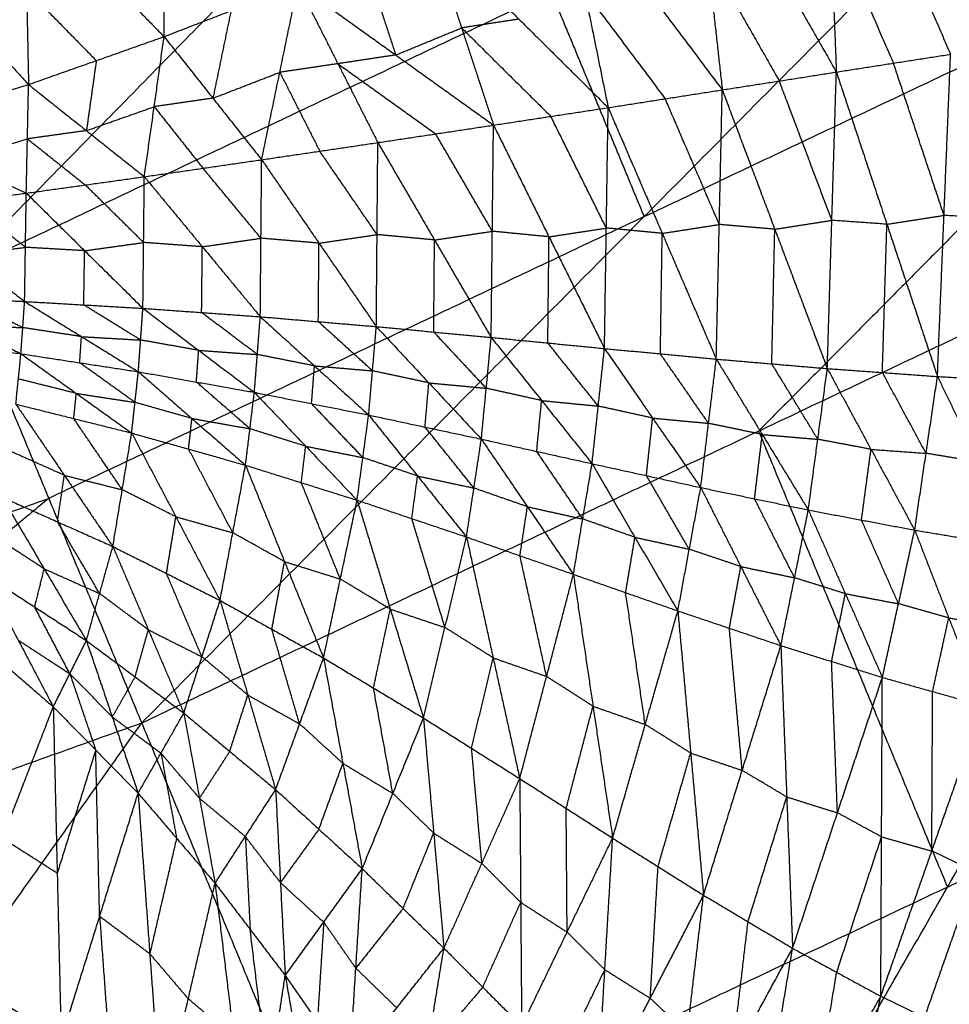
# Model space of a CAD drawing. Header units: millimetres. Extents: x -106 to 110, y -96 to 120.
# Tile 492 of 656: x 36.71 to 42.95, y -76.15 to -69.55. Entities that reach past the tile are written whole.
import ezdxf

# ---------------------------------------------------------------- set-up
doc = ezdxf.new("R2010")
doc.units = ezdxf.units.MM
doc.header["$MEASUREMENT"] = 0
doc.layers.add('Default', color=7, linetype='Continuous', true_color=0x000000)

msp = doc.modelspace()

# ---------------------------------------------------------------- linework, layer by layer
at = {"layer": 'Default'}
for points in [[(36.285, -71.2525, 7.9444), (39.5244, -67.9497, 7.4488), (42.7639, -64.6468, 6.9532)], [(36.285, -71.2525, 7.9444), (40.2799, -69.363, 7.9444), (44.2748, -67.4736, 7.9444)], [(37.5326, -74.2645, 9.1165), (40.9037, -70.869, 8.5305), (44.2748, -67.4736, 7.9444)], [(42.1122, -67.8438, 4.9188), (42.153, -68.8715, 4.5506), (42.1939, -69.8991, 4.1824)], [(42.1122, -67.8438, 4.9188), (42.5362, -68.8118, 4.5344), (42.9602, -69.7797, 4.15)], [(39.5244, -67.9497, 7.4488), (37.5981, -68.8608, 7.4488), (35.6717, -69.7719, 7.4488)], [(41.2267, -68.2048, 4.8943), (41.3275, -69.1118, 4.5585), (41.4283, -70.0188, 4.2226)], [(41.2267, -68.2048, 4.8943), (41.7103, -69.052, 4.5384), (42.1939, -69.8991, 4.1824)], [(37.6829, -69.6618, 4.8355), (37.686, -69.0777, 3.9768), (37.6891, -68.4935, 3.1181)], [(40.3451, -68.5776, 4.8777), (40.5039, -69.3577, 4.5722), (40.6626, -70.1378, 4.2667)], [(40.3451, -68.5776, 4.8777), (40.8867, -69.2982, 4.5501), (41.4283, -70.0188, 4.2226)], [(36.7473, -68.7071, 2.9559), (36.7604, -69.3451, 3.8844), (36.7734, -69.983, 4.8128)], [(36.7473, -68.7071, 2.9559), (37.2151, -69.1845, 3.8957), (37.6829, -69.6618, 4.8355)], [(42.153, -68.8715, 4.5506), (42.365, -69.3555, 4.3584), (42.577, -69.8394, 4.1662)], [(35.7927, -68.9067, 2.8018), (36.283, -69.4448, 3.8073), (36.7734, -69.983, 4.8128)], [(40.9037, -70.869, 8.5305), (42.9735, -69.8901, 8.5305), (45.0432, -68.9112, 8.5305)], [(45.0432, -68.9112, 8.5305), (43.3577, -70.6089, 8.8235), (41.6721, -72.3067, 9.1165)], [(39.4651, -68.9509, 4.8649), (39.6792, -69.603, 4.5883), (39.8933, -70.2552, 4.3118)], [(39.4651, -68.9509, 4.8649), (40.0638, -69.5444, 4.5658), (40.6626, -70.1378, 4.2667)], [(39.0231, -69.1327, 4.8584), (39.1302, -69.4588, 4.7202), (39.2372, -69.7848, 4.5819)], [(41.3275, -69.1118, 4.5585), (41.5693, -69.5354, 4.3805), (41.8111, -69.959, 4.2025)], [(37.6829, -69.6618, 4.8355), (38.132, -69.4881, 4.8438), (38.5812, -69.3145, 4.852)], [(38.3376, -70.4873, 4.3936), (38.4594, -69.9009, 4.6228), (38.5812, -69.3145, 4.852)], [(38.5812, -69.3145, 4.852), (38.8492, -69.8433, 4.6035), (39.1172, -70.3722, 4.355)], [(38.5812, -69.3145, 4.852), (39.2372, -69.7848, 4.5819), (39.8933, -70.2552, 4.3118)], [(36.7604, -69.3451, 3.8844), (36.9943, -69.5837, 4.3543), (37.2282, -69.8224, 4.8242)], [(40.2799, -69.363, 7.9444), (40.5918, -70.116, 8.2375), (40.9037, -70.869, 8.5305)], [(40.5039, -69.3577, 4.5722), (40.7747, -69.718, 4.4084), (41.0455, -70.0783, 4.2447)], [(38.132, -69.4881, 4.8438), (38.0711, -69.7814, 4.7292), (38.0103, -70.0746, 4.6146)], [(40.0638, -69.5444, 4.5658), (39.8715, -69.5737, 4.5771), (39.6792, -69.603, 4.5883)], [(36.7734, -69.983, 4.8128), (37.2282, -69.8224, 4.8242), (37.6829, -69.6618, 4.8355)], [(37.5504, -70.6011, 4.4259), (37.6167, -70.1315, 4.6307), (37.6829, -69.6618, 4.8355)], [(37.6829, -69.6618, 4.8355), (38.0103, -70.0746, 4.6146), (38.3376, -70.4873, 4.3936)], [(39.2372, -69.7848, 4.5819), (39.4582, -69.6939, 4.5851), (39.6792, -69.603, 4.5883)], [(39.6792, -69.603, 4.5883), (39.9785, -69.8998, 4.4388), (40.2779, -70.1965, 4.2893)], [(39.2372, -69.7848, 4.5819), (39.0432, -69.8141, 4.5927), (38.8492, -69.8433, 4.6035)], [(42.1939, -69.8991, 4.1824), (42.577, -69.8394, 4.1662), (42.9602, -69.7797, 4.15)], [(42.8722, -71.941, 4.0166), (42.9162, -70.8604, 4.0833), (42.9602, -69.7797, 4.15)], [(37.2282, -69.8224, 4.8242), (37.195, -70.0572, 4.7218), (37.1619, -70.2921, 4.6194)], [(38.8492, -69.8433, 4.6035), (38.6543, -69.8721, 4.6131), (38.4594, -69.9009, 4.6228)], [(38.8492, -69.8433, 4.6035), (39.1772, -70.0785, 4.4684), (39.5052, -70.3137, 4.3334)], [(42.9162, -70.8604, 4.0833), (42.7466, -70.3499, 4.1247), (42.577, -69.8394, 4.1662)], [(38.0103, -70.0746, 4.6146), (38.2348, -69.9877, 4.6187), (38.4594, -69.9009, 4.6228)], [(38.4594, -69.9009, 4.6228), (38.5934, -70.1653, 4.4985), (38.7274, -70.4298, 4.3743)], [(41.4283, -70.0188, 4.2226), (41.8111, -69.959, 4.2025), (42.1939, -69.8991, 4.1824)], [(42.133, -71.8878, 4.0557), (42.1635, -70.8935, 4.1191), (42.1939, -69.8991, 4.1824)], [(42.1939, -69.8991, 4.1824), (42.533, -70.9201, 4.0995), (42.8722, -71.941, 4.0166)], [(35.8451, -70.2727, 4.7813), (36.3092, -70.1278, 4.7971), (36.7734, -69.983, 4.8128)], [(36.7583, -70.7114, 4.4516), (36.7659, -70.3472, 4.6322), (36.7734, -69.983, 4.8128)], [(36.7734, -69.983, 4.8128), (37.1619, -70.2921, 4.6194), (37.5504, -70.6011, 4.4259)], [(42.1635, -70.8935, 4.1191), (41.9873, -70.4262, 4.1608), (41.8111, -69.959, 4.2025)], [(40.6626, -70.1378, 4.2667), (41.0455, -70.0783, 4.2447), (41.4283, -70.0188, 4.2226)], [(41.3881, -71.8242, 4.1015), (41.4082, -70.9215, 4.162), (41.4283, -70.0188, 4.2226)], [(41.4283, -70.0188, 4.2226), (41.7807, -70.9533, 4.1392), (42.133, -71.8878, 4.0557)], [(38.0103, -70.0746, 4.6146), (37.8135, -70.103, 4.6227), (37.6167, -70.1315, 4.6307)], [(41.4082, -70.9215, 4.162), (41.2268, -70.4999, 4.2034), (41.0455, -70.0783, 4.2447)], [(37.1619, -70.2921, 4.6194), (37.3893, -70.2118, 4.6251), (37.6167, -70.1315, 4.6307)], [(37.6167, -70.1315, 4.6307), (37.7803, -70.3379, 4.5203), (37.944, -70.5442, 4.4098)], [(39.8933, -70.2552, 4.3118), (40.2779, -70.1965, 4.2893), (40.6626, -70.1378, 4.2667)], [(40.638, -71.7534, 4.1495), (40.6503, -70.9456, 4.2081), (40.6626, -70.1378, 4.2667)], [(40.6626, -70.1378, 4.2667), (41.0253, -70.981, 4.1841), (41.3881, -71.8242, 4.1015)], [(39.1172, -70.3722, 4.355), (39.5052, -70.3137, 4.3334), (39.8933, -70.2552, 4.3118)], [(39.8776, -71.6789, 4.1973), (39.8854, -70.967, 4.2546), (39.8933, -70.2552, 4.3118)], [(39.8933, -70.2552, 4.3118), (40.2656, -71.0043, 4.2307), (40.638, -71.7534, 4.1495)], [(40.6503, -70.9456, 4.2081), (40.4641, -70.5711, 4.2487), (40.2779, -70.1965, 4.2893)], [(35.8451, -70.2727, 4.7813), (36.3017, -70.492, 4.6165), (36.7583, -70.7114, 4.4516)], [(37.1619, -70.2921, 4.6194), (36.9639, -70.3196, 4.6258), (36.7659, -70.3472, 4.6322)], [(39.8854, -70.967, 4.2546), (39.6953, -70.6404, 4.294), (39.5052, -70.3137, 4.3334)], [(36.3017, -70.492, 4.6165), (36.5338, -70.4196, 4.6244), (36.7659, -70.3472, 4.6322)], [(36.7659, -70.3472, 4.6322), (36.9601, -70.5017, 4.5355), (37.1544, -70.6563, 4.4388)], [(37.5326, -74.2645, 9.1165), (41.6721, -72.3067, 9.1165), (45.8117, -70.3488, 9.1165)], [(38.3376, -70.4873, 4.3936), (38.7274, -70.4298, 4.3743), (39.1172, -70.3722, 4.355)], [(39.1069, -71.6064, 4.2421), (39.1121, -70.9893, 4.2985), (39.1172, -70.3722, 4.355)], [(39.1172, -70.3722, 4.355), (39.4974, -71.0255, 4.2761), (39.8776, -71.6789, 4.1973)], [(40.0666, -80.3821, 12.0172), (42.9391, -75.3654, 10.5669), (45.8117, -70.3488, 9.1165)], [(39.1121, -70.9893, 4.2985), (38.9197, -70.7095, 4.3364), (38.7274, -70.4298, 4.3743)], [(37.5504, -70.6011, 4.4259), (37.944, -70.5442, 4.4098), (38.3376, -70.4873, 4.3936)], [(38.3285, -71.5402, 4.2817), (38.333, -71.0138, 4.3376), (38.3376, -70.4873, 4.3936)], [(38.3376, -70.4873, 4.3936), (38.7222, -71.0469, 4.3179), (39.1069, -71.6064, 4.2421)], [(38.333, -71.0138, 4.3376), (38.1385, -70.779, 4.3737), (37.944, -70.5442, 4.4098)], [(36.7583, -70.7114, 4.4516), (37.1544, -70.6563, 4.4388), (37.5504, -70.6011, 4.4259)], [(37.5409, -71.4837, 4.3148), (37.5457, -71.0424, 4.3704), (37.5504, -70.6011, 4.4259)], [(37.5504, -70.6011, 4.4259), (37.9395, -71.0707, 4.3538), (38.3285, -71.5402, 4.2817)], [(35.9608, -70.8161, 4.4702), (36.3596, -70.7638, 4.4609), (36.7583, -70.7114, 4.4516)], [(36.747, -71.4379, 4.3422), (36.7526, -71.0747, 4.3969), (36.7583, -70.7114, 4.4516)], [(36.7583, -70.7114, 4.4516), (37.1496, -71.0976, 4.3832), (37.5409, -71.4837, 4.3148)], [(37.5457, -71.0424, 4.3704), (37.35, -70.8493, 4.4046), (37.1544, -70.6563, 4.4388)], [(36.7526, -71.0747, 4.3969), (36.5561, -70.9192, 4.4289), (36.3596, -70.7638, 4.4609)], [(35.9608, -70.8161, 4.4702), (36.3539, -71.127, 4.4062), (36.747, -71.4379, 4.3422)], [(40.9037, -70.869, 8.5305), (38.9063, -71.8138, 8.5305), (36.9088, -72.7585, 8.5305)], [(41.7807, -70.9533, 4.1392), (41.9721, -70.9234, 4.1291), (42.1635, -70.8935, 4.1191)], [(42.533, -70.9201, 4.0995), (42.3482, -70.9068, 4.1093), (42.1635, -70.8935, 4.1191)], [(42.5026, -71.9144, 4.0361), (42.5178, -71.4172, 4.0678), (42.533, -70.9201, 4.0995)], [(42.533, -70.9201, 4.0995), (42.7246, -70.8902, 4.0914), (42.9162, -70.8604, 4.0833)], [(43.2834, -70.8814, 4.069), (43.0998, -70.8709, 4.0761), (42.9162, -70.8604, 4.0833)], [(39.4974, -71.0255, 4.2761), (39.6914, -70.9963, 4.2654), (39.8854, -70.967, 4.2546)], [(40.2656, -71.0043, 4.2307), (40.0755, -70.9857, 4.2426), (39.8854, -70.967, 4.2546)], [(40.2656, -71.0043, 4.2307), (40.4579, -70.9749, 4.2194), (40.6503, -70.9456, 4.2081)], [(41.0253, -70.981, 4.1841), (40.8378, -70.9633, 4.1961), (40.6503, -70.9456, 4.2081)], [(41.013, -71.7888, 4.1255), (41.0192, -71.3849, 4.1548), (41.0253, -70.981, 4.1841)], [(41.0253, -70.981, 4.1841), (41.2168, -70.9513, 4.1731), (41.4082, -70.9215, 4.162)], [(41.7807, -70.9533, 4.1392), (41.5944, -70.9374, 4.1506), (41.4082, -70.9215, 4.162)], [(41.7606, -71.856, 4.0786), (41.7706, -71.4047, 4.1089), (41.7807, -70.9533, 4.1392)], [(37.1496, -71.0976, 4.3832), (37.3476, -71.07, 4.3768), (37.5457, -71.0424, 4.3704)], [(37.9395, -71.0707, 4.3538), (37.7426, -71.0565, 4.3621), (37.5457, -71.0424, 4.3704)], [(37.9395, -71.0707, 4.3538), (38.1362, -71.0422, 4.3457), (38.333, -71.0138, 4.3376)], [(38.7222, -71.0469, 4.3179), (38.5276, -71.0303, 4.3277), (38.333, -71.0138, 4.3376)], [(38.7177, -71.5733, 4.2619), (38.72, -71.3101, 4.2899), (38.7222, -71.0469, 4.3179)], [(38.7222, -71.0469, 4.3179), (38.9172, -71.0181, 4.3082), (39.1121, -70.9893, 4.2985)], [(39.4974, -71.0255, 4.2761), (39.3047, -71.0074, 4.2873), (39.1121, -70.9893, 4.2985)], [(39.4923, -71.6426, 4.2197), (39.4949, -71.3341, 4.2479), (39.4974, -71.0255, 4.2761)], [(40.2578, -71.7161, 4.1734), (40.2617, -71.3602, 4.202), (40.2656, -71.0043, 4.2307)], [(36.3539, -71.127, 4.4062), (36.5533, -71.1008, 4.4015), (36.7526, -71.0747, 4.3969)], [(37.1496, -71.0976, 4.3832), (36.9511, -71.0861, 4.3901), (36.7526, -71.0747, 4.3969)], [(37.1439, -71.4608, 4.3285), (37.1468, -71.2792, 4.3558), (37.1496, -71.0976, 4.3832)], [(37.9347, -71.5119, 4.2982), (37.9371, -71.2913, 4.326), (37.9395, -71.0707, 4.3538)], [(36.285, -71.2525, 7.9444), (36.9088, -72.7585, 8.5305), (37.5326, -74.2645, 9.1165)], [(35.9483, -71.4031, 4.3644), (36.3355, -71.5958, 4.3736), (36.7226, -71.7884, 4.3829)], [(35.9483, -71.4031, 4.3644), (36.3476, -71.4205, 4.3533), (36.747, -71.4379, 4.3422)], [(36.7348, -71.6132, 4.3625), (36.5412, -71.5168, 4.3579), (36.3476, -71.4205, 4.3533)], [(36.7226, -71.7884, 4.3829), (36.7348, -71.6132, 4.3625), (36.747, -71.4379, 4.3422)], [(36.747, -71.4379, 4.3422), (37.1286, -71.6736, 4.3556), (37.5102, -71.9092, 4.369)], [(36.747, -71.4379, 4.3422), (37.1439, -71.4608, 4.3285), (37.5409, -71.4837, 4.3148)], [(37.5256, -71.6965, 4.3419), (37.3348, -71.5786, 4.3352), (37.1439, -71.4608, 4.3285)], [(37.5102, -71.9092, 4.369), (37.5256, -71.6965, 4.3419), (37.5409, -71.4837, 4.3148)], [(37.5409, -71.4837, 4.3148), (37.9149, -71.7654, 4.3327), (38.2888, -72.047, 4.3506)], [(37.5409, -71.4837, 4.3148), (37.9347, -71.5119, 4.2982), (38.3285, -71.5402, 4.2817)], [(38.3087, -71.7936, 4.3161), (38.1217, -71.6528, 4.3072), (37.9347, -71.5119, 4.2982)], [(38.2888, -72.047, 4.3506), (38.3087, -71.7936, 4.3161), (38.3285, -71.5402, 4.2817)], [(38.3285, -71.5402, 4.2817), (38.6921, -71.8697, 4.3041), (39.0558, -72.1992, 4.3266)], [(38.3285, -71.5402, 4.2817), (38.7177, -71.5733, 4.2619), (39.1069, -71.6064, 4.2421)], [(39.0814, -71.9028, 4.2843), (38.8995, -71.7381, 4.2731), (38.7177, -71.5733, 4.2619)], [(36.3355, -71.5958, 4.3736), (36.5351, -71.6045, 4.3681), (36.7348, -71.6132, 4.3625)], [(37.1286, -71.6736, 4.3556), (36.9317, -71.6434, 4.3591), (36.7348, -71.6132, 4.3625)], [(39.0558, -72.1992, 4.3266), (39.0814, -71.9028, 4.2843), (39.1069, -71.6064, 4.2421)], [(39.1069, -71.6064, 4.2421), (39.4594, -71.9837, 4.2699), (39.8118, -72.361, 4.2977)], [(39.1069, -71.6064, 4.2421), (39.4923, -71.6426, 4.2197), (39.8776, -71.6789, 4.1973)], [(39.8447, -72.0199, 4.2475), (39.6685, -71.8313, 4.2336), (39.4923, -71.6426, 4.2197)], [(35.9284, -71.6861, 4.3933), (36.3255, -71.7373, 4.3881), (36.7226, -71.7884, 4.3829)], [(37.1164, -71.8488, 4.3759), (37.1225, -71.7612, 4.3657), (37.1286, -71.6736, 4.3556)], [(37.1286, -71.6736, 4.3556), (37.3271, -71.685, 4.3487), (37.5256, -71.6965, 4.3419)], [(37.9149, -71.7654, 4.3327), (37.7202, -71.7309, 4.3373), (37.5256, -71.6965, 4.3419)], [(39.8118, -72.361, 4.2977), (39.8447, -72.0199, 4.2475), (39.8776, -71.6789, 4.1973)], [(39.8776, -71.6789, 4.1973), (40.2161, -72.1023, 4.2315), (40.5546, -72.5257, 4.2658)], [(39.8776, -71.6789, 4.1973), (40.2578, -71.7161, 4.1734), (40.638, -71.7534, 4.1495)], [(37.8995, -71.9781, 4.3598), (37.9072, -71.8717, 4.3462), (37.9149, -71.7654, 4.3327)], [(37.9149, -71.7654, 4.3327), (38.1118, -71.7795, 4.3244), (38.3087, -71.7936, 4.3161)], [(40.5963, -72.1396, 4.2077), (40.427, -71.9278, 4.1905), (40.2578, -71.7161, 4.1734)], [(40.5546, -72.5257, 4.2658), (40.5963, -72.1396, 4.2077), (40.638, -71.7534, 4.1495)], [(40.638, -71.7534, 4.1495), (40.9609, -72.2196, 4.1913), (41.2839, -72.6859, 4.2331)], [(40.638, -71.7534, 4.1495), (41.013, -71.7888, 4.1255), (41.3881, -71.8242, 4.1015)], [(36.6883, -72.1262, 4.4741), (36.7054, -71.9573, 4.4285), (36.7226, -71.7884, 4.3829)], [(36.7226, -71.7884, 4.3829), (37.0939, -72.0542, 4.4321), (37.4652, -72.3199, 4.4814)], [(36.7226, -71.7884, 4.3829), (37.1164, -71.8488, 4.3759), (37.5102, -71.9092, 4.369)], [(38.6921, -71.8697, 4.3041), (38.5004, -71.8316, 4.3101), (38.3087, -71.7936, 4.3161)], [(41.336, -72.255, 4.1673), (41.1745, -72.0219, 4.1464), (41.013, -71.7888, 4.1255)], [(41.2839, -72.6859, 4.2331), (41.336, -72.255, 4.1673), (41.3881, -71.8242, 4.1015)], [(41.3881, -71.8242, 4.1015), (41.6969, -72.3302, 4.1518), (42.0057, -72.8361, 4.2021)], [(41.3881, -71.8242, 4.1015), (41.7606, -71.856, 4.0786), (42.133, -71.8878, 4.0557)], [(37.4877, -72.1146, 4.4252), (37.3021, -71.9817, 4.4006), (37.1164, -71.8488, 4.3759)], [(37.4652, -72.3199, 4.4814), (37.4877, -72.1146, 4.4252), (37.5102, -71.9092, 4.369)], [(37.5102, -71.9092, 4.369), (37.8697, -72.2226, 4.4274), (38.2292, -72.5359, 4.4858)], [(37.5102, -71.9092, 4.369), (37.8995, -71.9781, 4.3598), (38.2888, -72.047, 4.3506)], [(38.6723, -72.1231, 4.3386), (38.6822, -71.9964, 4.3214), (38.6921, -71.8697, 4.3041)], [(38.6921, -71.8697, 4.3041), (38.8867, -71.8862, 4.2942), (39.0814, -71.9028, 4.2843)], [(39.4594, -71.9837, 4.2699), (39.2704, -71.9432, 4.2771), (39.0814, -71.9028, 4.2843)], [(42.0694, -72.362, 4.1289), (41.915, -72.109, 4.1038), (41.7606, -71.856, 4.0786)], [(42.0057, -72.8361, 4.2021), (42.0694, -72.362, 4.1289), (42.133, -71.8878, 4.0557)], [(42.133, -71.8878, 4.0557), (42.4262, -72.4295, 4.1162), (42.7193, -72.9712, 4.1767)], [(42.133, -71.8878, 4.0557), (42.5026, -71.9144, 4.0361), (42.8722, -71.941, 4.0166)], [(37.0939, -72.0542, 4.4321), (36.8997, -72.0057, 4.4303), (36.7054, -71.9573, 4.4285)], [(42.7958, -72.4561, 4.0966), (42.6492, -72.1853, 4.0664), (42.5026, -71.9144, 4.0361)], [(42.7193, -72.9712, 4.1767), (42.7958, -72.4561, 4.0966), (42.8722, -71.941, 4.0166)], [(42.8722, -71.941, 4.0166), (43.1496, -72.5149, 4.0887), (43.427, -73.0889, 4.1608)], [(42.8722, -71.941, 4.0166), (43.2394, -71.9621, 4.0023), (43.6066, -71.9831, 3.988)], [(38.259, -72.2915, 4.4182), (38.0793, -72.1348, 4.389), (37.8995, -71.9781, 4.3598)], [(39.4338, -72.2801, 4.3121), (39.4466, -72.1319, 4.291), (39.4594, -71.9837, 4.2699)], [(39.4594, -71.9837, 4.2699), (39.652, -72.0018, 4.2587), (39.8447, -72.0199, 4.2475)], [(40.2161, -72.1023, 4.2315), (40.0304, -72.0611, 4.2395), (39.8447, -72.0199, 4.2475)], [(37.0767, -72.2231, 4.4778), (37.0853, -72.1386, 4.4549), (37.0939, -72.0542, 4.4321)], [(37.0939, -72.0542, 4.4321), (37.2908, -72.0844, 4.4287), (37.4877, -72.1146, 4.4252)], [(38.2292, -72.5359, 4.4858), (38.259, -72.2915, 4.4182), (38.2888, -72.047, 4.3506)], [(38.2888, -72.047, 4.3506), (38.6334, -72.4087, 4.4182), (38.978, -72.7704, 4.4857)], [(38.2888, -72.047, 4.3506), (38.6723, -72.1231, 4.3386), (39.0558, -72.1992, 4.3266)], [(40.1832, -72.4434, 4.2817), (40.1997, -72.2728, 4.2566), (40.2161, -72.1023, 4.2315)], [(40.2161, -72.1023, 4.2315), (40.4062, -72.1209, 4.2196), (40.5963, -72.1396, 4.2077)], [(36.6883, -72.1262, 4.4741), (37.0137, -72.6036, 4.6605), (37.3392, -73.081, 4.847)], [(36.6883, -72.1262, 4.4741), (37.0767, -72.2231, 4.4778), (37.4652, -72.3199, 4.4814)], [(37.8697, -72.2226, 4.4274), (37.6787, -72.1686, 4.4263), (37.4877, -72.1146, 4.4252)], [(39.0169, -72.4848, 4.4061), (38.8446, -72.3039, 4.3724), (38.6723, -72.1231, 4.3386)], [(40.9609, -72.2196, 4.1913), (40.7786, -72.1796, 4.1995), (40.5963, -72.1396, 4.2077)], [(37.4022, -72.7004, 4.6642), (37.2395, -72.4618, 4.571), (37.0767, -72.2231, 4.4778)], [(37.8472, -72.4279, 4.4836), (37.8585, -72.3253, 4.4555), (37.8697, -72.2226, 4.4274)], [(37.8697, -72.2226, 4.4274), (38.0644, -72.257, 4.4228), (38.259, -72.2915, 4.4182)], [(38.978, -72.7704, 4.4857), (39.0169, -72.4848, 4.4061), (39.0558, -72.1992, 4.3266)], [(39.0558, -72.1992, 4.3266), (39.3839, -72.6083, 4.4041), (39.7121, -73.0174, 4.4816)], [(39.0558, -72.1992, 4.3266), (39.4338, -72.2801, 4.3121), (39.8118, -72.361, 4.2977)], [(40.9192, -72.6058, 4.2495), (40.9401, -72.4127, 4.2204), (40.9609, -72.2196, 4.1913)], [(40.9609, -72.2196, 4.1913), (41.1485, -72.2373, 4.1793), (41.336, -72.255, 4.1673)], [(38.6334, -72.4087, 4.4182), (38.4462, -72.3501, 4.4182), (38.259, -72.2915, 4.4182)], [(39.7619, -72.6892, 4.3896), (39.5979, -72.4846, 4.3509), (39.4338, -72.2801, 4.3121)], [(41.6969, -72.3302, 4.1518), (41.5164, -72.2926, 4.1595), (41.336, -72.255, 4.1673)], [(41.6721, -72.3067, 9.1165), (42.3056, -73.836, 9.8417), (42.9391, -75.3654, 10.5669)], [(37.3392, -73.081, 4.847), (37.4022, -72.7004, 4.6642), (37.4652, -72.3199, 4.4814)], [(37.4652, -72.3199, 4.4814), (37.7619, -72.8813, 4.6993), (38.0585, -73.4427, 4.9171)], [(37.4652, -72.3199, 4.4814), (37.8472, -72.4279, 4.4836), (38.2292, -72.5359, 4.4858)], [(39.7121, -73.0174, 4.4816), (39.7619, -72.6892, 4.3896), (39.8118, -72.361, 4.2977)], [(39.8118, -72.361, 4.2977), (40.1207, -72.8145, 4.3861), (40.4295, -73.268, 4.4746)], [(39.8118, -72.361, 4.2977), (40.1832, -72.4434, 4.2817), (40.5546, -72.5257, 4.2658)], [(41.6448, -72.761, 4.2176), (41.6708, -72.5456, 4.1847), (41.6969, -72.3302, 4.1518)], [(41.6969, -72.3302, 4.1518), (41.8831, -72.3461, 4.1404), (42.0694, -72.362, 4.1289)], [(42.4262, -72.4295, 4.1162), (42.2478, -72.3957, 4.1226), (42.0694, -72.362, 4.1289)], [(37.0137, -72.6036, 4.6605), (36.8279, -72.5209, 4.6433), (36.6421, -72.4382, 4.6261)], [(38.1439, -72.9893, 4.7015), (37.9955, -72.7086, 4.5925), (37.8472, -72.4279, 4.4836)], [(38.6036, -72.6532, 4.4858), (38.6185, -72.531, 4.452), (38.6334, -72.4087, 4.4182)], [(38.6334, -72.4087, 4.4182), (38.8252, -72.4468, 4.4122), (39.0169, -72.4848, 4.4061)], [(42.3625, -72.9037, 4.1894), (42.3944, -72.6666, 4.1528), (42.4262, -72.4295, 4.1162)], [(42.4262, -72.4295, 4.1162), (42.611, -72.4428, 4.1064), (42.7958, -72.4561, 4.0966)], [(39.3839, -72.6083, 4.4041), (39.2004, -72.5465, 4.4051), (39.0169, -72.4848, 4.4061)], [(40.4921, -72.8968, 4.3702), (40.3376, -72.6701, 4.326), (40.1832, -72.4434, 4.2817)], [(43.1496, -72.5149, 4.0887), (42.9727, -72.4855, 4.0927), (42.7958, -72.4561, 4.0966)], [(38.0585, -73.4427, 4.9171), (38.1439, -72.9893, 4.7015), (38.2292, -72.5359, 4.4858)], [(38.2292, -72.5359, 4.4858), (38.4911, -73.1824, 4.736), (38.753, -73.8289, 4.9863)], [(38.2292, -72.5359, 4.4858), (38.6036, -72.6532, 4.4858), (38.978, -72.7704, 4.4857)], [(40.4295, -73.268, 4.4746), (40.4921, -72.8968, 4.3702), (40.5546, -72.5257, 4.2658)], [(40.5546, -72.5257, 4.2658), (40.8424, -73.0193, 4.3661), (41.1303, -73.513, 4.4665)], [(40.5546, -72.5257, 4.2658), (40.9192, -72.6058, 4.2495), (41.2839, -72.6859, 4.2331)], [(36.9675, -72.9156, 4.8125), (36.9906, -72.7596, 4.7365), (37.0137, -72.6036, 4.6605)], [(37.0137, -72.6036, 4.6605), (37.2079, -72.652, 4.6624), (37.4022, -72.7004, 4.6642)], [(39.345, -72.8939, 4.4836), (39.3645, -72.7511, 4.4439), (39.3839, -72.6083, 4.4041)], [(39.3839, -72.6083, 4.4041), (39.5729, -72.6487, 4.3969), (39.7619, -72.6892, 4.3896)], [(41.2071, -73.0994, 4.3498), (41.0632, -72.8526, 4.2996), (40.9192, -72.6058, 4.2495)], [(37.7619, -72.8813, 4.6993), (37.582, -72.7909, 4.6817), (37.4022, -72.7004, 4.6642)], [(38.8655, -73.2997, 4.736), (38.7346, -72.9764, 4.6109), (38.6036, -72.6532, 4.4858)], [(40.1207, -72.8145, 4.3861), (39.9413, -72.7518, 4.3879), (39.7619, -72.6892, 4.3896)], [(41.1303, -73.513, 4.4665), (41.2071, -73.0994, 4.3498), (41.2839, -72.6859, 4.2331)], [(41.2839, -72.6859, 4.2331), (41.5526, -73.2158, 4.3463), (41.8213, -73.7457, 4.4595)], [(41.2839, -72.6859, 4.2331), (41.6448, -72.761, 4.2176), (42.0057, -72.8361, 4.2021)], [(32.5973, -74.3012, 8.5305), (34.753, -73.5298, 8.5305), (36.9088, -72.7585, 8.5305)], [(36.9088, -72.7585, 8.5305), (35.065, -74.2828, 8.8235), (33.2211, -75.8072, 9.1165)], [(36.5959, -72.7501, 4.7781), (36.8786, -73.2311, 5.1069), (37.1614, -73.7121, 5.4357)], [(36.5959, -72.7501, 4.7781), (36.9675, -72.9156, 4.8125), (37.3392, -73.081, 4.847)], [(41.9135, -73.2909, 4.3308), (41.7792, -73.0259, 4.2742), (41.6448, -72.761, 4.2176)], [(38.753, -73.8289, 4.9863), (38.8655, -73.2997, 4.736), (38.978, -72.7704, 4.4857)], [(38.978, -72.7704, 4.4857), (39.2006, -73.501, 4.7699), (39.4233, -74.2315, 5.0541)], [(38.978, -72.7704, 4.4857), (39.345, -72.8939, 4.4836), (39.7121, -73.0174, 4.4816)], [(40.0708, -73.1427, 4.4781), (40.0957, -72.9786, 4.4321), (40.1207, -72.8145, 4.3861)], [(40.1207, -72.8145, 4.3861), (40.3064, -72.8557, 4.3781), (40.4921, -72.8968, 4.3702)], [(37.6988, -73.2618, 4.882), (37.7304, -73.0716, 4.7907), (37.7619, -72.8813, 4.6993)], [(37.7619, -72.8813, 4.6993), (37.9529, -72.9353, 4.7004), (38.1439, -72.9893, 4.7015)], [(39.5677, -73.6244, 4.7678), (39.4563, -73.2592, 4.6257), (39.345, -72.8939, 4.4836)], [(40.8424, -73.0193, 4.3661), (40.6672, -72.9581, 4.3682), (40.4921, -72.8968, 4.3702)], [(41.8213, -73.7457, 4.4595), (41.9135, -73.2909, 4.3308), (42.0057, -72.8361, 4.2021)], [(42.0057, -72.8361, 4.2021), (42.254, -73.3975, 4.3294), (42.5023, -73.959, 4.4567)], [(42.0057, -72.8361, 4.2021), (42.3625, -72.9037, 4.1894), (42.7193, -72.9712, 4.1767)], [(37.2503, -73.3966, 5.1413), (37.1089, -73.1561, 4.9769), (36.9675, -72.9156, 4.8125)], [(42.6108, -73.4651, 4.3167), (42.4867, -73.1844, 4.2531), (42.3625, -72.9037, 4.1894)], [(36.8786, -73.2311, 5.1069), (36.7054, -73.1185, 5.0666), (36.5321, -73.0058, 5.0263)], [(38.4911, -73.1824, 4.736), (38.3175, -73.0859, 4.7188), (38.1439, -72.9893, 4.7015)], [(39.4233, -74.2315, 5.0541), (39.5677, -73.6244, 4.7678), (39.7121, -73.0174, 4.4816)], [(39.7121, -73.0174, 4.4816), (39.8907, -73.8277, 4.8008), (40.0693, -74.6379, 5.12)], [(39.7121, -73.0174, 4.4816), (40.0708, -73.1427, 4.4781), (40.4295, -73.268, 4.4746)], [(40.7799, -73.3905, 4.4705), (40.8112, -73.2049, 4.4183), (40.8424, -73.0193, 4.3661)], [(40.8424, -73.0193, 4.3661), (41.0247, -73.0594, 4.358), (41.2071, -73.0994, 4.3498)], [(42.5023, -73.959, 4.4567), (42.6108, -73.4651, 4.3167), (42.7193, -72.9712, 4.1767)], [(42.7193, -72.9712, 4.1767), (42.948, -73.56, 4.3193), (43.1767, -74.1489, 4.4618)], [(42.7193, -72.9712, 4.1767), (43.0731, -73.03, 4.1688), (43.427, -73.0889, 4.1608)], [(37.1614, -73.7121, 5.4357), (37.2503, -73.3966, 5.1413), (37.3392, -73.081, 4.847)], [(37.3392, -73.081, 4.847), (37.5772, -73.6398, 5.2252), (37.8153, -74.1986, 5.6035)], [(37.3392, -73.081, 4.847), (37.6988, -73.2618, 4.882), (38.0585, -73.4427, 4.9171)], [(40.2494, -73.9529, 4.7973), (40.1601, -73.5478, 4.6377), (40.0708, -73.1427, 4.4781)], [(41.5526, -73.2158, 4.3463), (41.3798, -73.1576, 4.3481), (41.2071, -73.0994, 4.3498)], [(36.8149, -73.4868, 5.3552), (36.8468, -73.359, 5.231), (36.8786, -73.2311, 5.1069)], [(36.8786, -73.2311, 5.1069), (37.0645, -73.3138, 5.1241), (37.2503, -73.3966, 5.1413)], [(38.4058, -73.6358, 4.9517), (38.4484, -73.4091, 4.8439), (38.4911, -73.1824, 4.736)], [(38.4911, -73.1824, 4.736), (38.6783, -73.2411, 4.736), (38.8655, -73.2997, 4.736)], [(41.4758, -73.6293, 4.463), (41.5142, -73.4225, 4.4046), (41.5526, -73.2158, 4.3463)], [(41.5526, -73.2158, 4.3463), (41.7331, -73.2533, 4.3386), (41.9135, -73.2909, 4.3308)], [(36.4684, -73.2614, 5.2746), (36.7039, -73.7089, 5.7558), (36.9394, -74.1564, 6.237)], [(36.4684, -73.2614, 5.2746), (36.8149, -73.4868, 5.3552), (37.1614, -73.7121, 5.4357)], [(37.9369, -73.8207, 5.2603), (37.8179, -73.5413, 5.0712), (37.6988, -73.2618, 4.882)], [(40.0693, -74.6379, 5.12), (40.2494, -73.9529, 4.7973), (40.4295, -73.268, 4.4746)], [(40.4295, -73.268, 4.4746), (40.561, -74.1524, 4.8296), (40.6925, -75.0368, 5.1846)], [(40.4295, -73.268, 4.4746), (40.7799, -73.3905, 4.4705), (41.1303, -73.513, 4.4665)], [(42.254, -73.3975, 4.3294), (42.0837, -73.3442, 4.3301), (41.9135, -73.2909, 4.3308)], [(42.9391, -75.3654, 10.5669), (45.1557, -74.317, 10.5669), (47.3724, -73.2687, 10.5669)], [(39.2006, -73.501, 4.7699), (39.0331, -73.4003, 4.7529), (38.8655, -73.2997, 4.736)], [(37.5772, -73.6398, 5.2252), (37.4138, -73.5182, 5.1833), (37.2503, -73.3966, 5.1413)], [(40.9114, -74.2749, 4.8255), (40.8456, -73.8327, 4.648), (40.7799, -73.3905, 4.4705)], [(42.1618, -73.8523, 4.4581), (42.2079, -73.6249, 4.3938), (42.254, -73.3975, 4.3294)], [(42.254, -73.3975, 4.3294), (42.4324, -73.4313, 4.3231), (42.6108, -73.4651, 4.3167)], [(37.0504, -73.9343, 5.8364), (36.9327, -73.7105, 5.5958), (36.8149, -73.4868, 5.3552)], [(37.8153, -74.1986, 5.6035), (37.9369, -73.8207, 5.2603), (38.0585, -73.4427, 4.9171)], [(38.0585, -73.4427, 4.9171), (38.2449, -74.0773, 5.3463), (38.4313, -74.7119, 5.7755)], [(38.0585, -73.4427, 4.9171), (38.4058, -73.6358, 4.9517), (38.753, -73.8289, 4.9863)], [(42.948, -73.56, 4.3193), (42.7794, -73.5126, 4.318), (42.6108, -73.4651, 4.3167)], [(39.0881, -74.0302, 5.0202), (39.1444, -73.7656, 4.895), (39.2006, -73.501, 4.7699)], [(39.2006, -73.501, 4.7699), (39.3842, -73.5627, 4.7688), (39.5677, -73.6244, 4.7678)], [(40.6925, -75.0368, 5.1846), (40.9114, -74.2749, 4.8255), (41.1303, -73.513, 4.4665)], [(41.1303, -73.513, 4.4665), (41.2163, -74.4663, 4.8577), (41.3023, -75.4196, 5.2489)], [(41.1303, -73.513, 4.4665), (41.4758, -73.6293, 4.463), (41.8213, -73.7457, 4.4595)], [(42.8395, -74.0539, 4.4593), (42.8937, -73.807, 4.3893), (42.948, -73.56, 4.3193)], [(42.948, -73.56, 4.3193), (43.1249, -73.5895, 4.3153), (43.3018, -73.6189, 4.3113)], [(36.3124, -73.6128, 5.9505), (36.6259, -73.8846, 6.0937), (36.9394, -74.1564, 6.237)], [(39.8907, -73.8277, 4.8008), (39.7292, -73.726, 4.7843), (39.5677, -73.6244, 4.7678)], [(37.4883, -73.9554, 5.5196), (37.5328, -73.7976, 5.3724), (37.5772, -73.6398, 5.2252)], [(37.5772, -73.6398, 5.2252), (37.7571, -73.7302, 5.2428), (37.9369, -73.8207, 5.2603)], [(38.5922, -74.2704, 5.3809), (38.499, -73.9531, 5.1663), (38.4058, -73.6358, 4.9517)], [(41.5618, -74.5826, 4.8542), (41.5188, -74.106, 4.6586), (41.4758, -73.6293, 4.463)], [(36.7039, -73.7089, 5.7558), (36.8772, -73.8216, 5.7961), (37.0504, -73.9343, 5.8364)], [(36.9394, -74.1564, 6.237), (37.0504, -73.9343, 5.8364), (37.1614, -73.7121, 5.4357)], [(37.1614, -73.7121, 5.4357), (37.335, -74.2239, 5.9864), (37.5085, -74.7356, 6.5372)], [(37.1614, -73.7121, 5.4357), (37.4883, -73.9554, 5.5196), (37.8153, -74.1986, 5.6035)], [(41.3023, -75.4196, 5.2489), (41.5618, -74.5826, 4.8542), (41.8213, -73.7457, 4.4595)], [(41.8213, -73.7457, 4.4595), (41.8607, -74.7606, 4.8868), (41.9, -75.7755, 5.3142)], [(41.8213, -73.7457, 4.4595), (42.1618, -73.8523, 4.4581), (42.5023, -73.959, 4.4567)], [(38.2449, -74.0773, 5.3463), (38.0909, -73.949, 5.3033), (37.9369, -73.8207, 5.2603)], [(38.4313, -74.7119, 5.7755), (38.5922, -74.2704, 5.3809), (38.753, -73.8289, 4.9863)], [(38.753, -73.8289, 4.9863), (38.8826, -74.5356, 5.4682), (39.0123, -75.2423, 5.9501)], [(38.753, -73.8289, 4.9863), (39.0881, -74.0302, 5.0202), (39.4233, -74.2315, 5.0541)], [(39.7463, -74.4347, 5.087), (39.8185, -74.1312, 4.9439), (39.8907, -73.8277, 4.8008)], [(39.8907, -73.8277, 4.8008), (40.07, -73.8903, 4.799), (40.2494, -73.9529, 4.7973)], [(42.2011, -74.8672, 4.8854), (42.1815, -74.3598, 4.6718), (42.1618, -73.8523, 4.4581)], [(37.0504, -73.9343, 5.8364), (37.1372, -74.1902, 6.1117), (37.224, -74.446, 6.3871)], [(37.335, -74.2239, 5.9864), (37.1927, -74.0791, 5.9114), (37.0504, -73.9343, 5.8364)], [(37.4883, -73.9554, 5.5196), (37.4117, -74.0896, 5.753), (37.335, -74.2239, 5.9864)], [(40.561, -74.1524, 4.8296), (40.4052, -74.0527, 4.8134), (40.2494, -73.9529, 4.7973)], [(41.9, -75.7755, 5.3142), (42.2011, -74.8672, 4.8854), (42.5023, -73.959, 4.4567)], [(42.492, -76.0978, 5.3826), (42.4971, -75.0284, 4.9196), (42.5023, -73.959, 4.4567)], [(42.5023, -73.959, 4.4567), (42.8395, -74.0539, 4.4593), (43.1767, -74.1489, 4.4618)], [(38.1233, -74.4552, 5.6895), (38.1841, -74.2663, 5.5179), (38.2449, -74.0773, 5.3463)], [(38.2449, -74.0773, 5.3463), (38.4186, -74.1739, 5.3636), (38.5922, -74.2704, 5.3809)], [(39.2178, -74.7369, 5.5021), (39.153, -74.3835, 5.2611), (39.0881, -74.0302, 5.0202)], [(42.8343, -75.1233, 4.9222), (42.8369, -74.5886, 4.6907), (42.8395, -74.0539, 4.4593)], [(40.3809, -74.8374, 5.1523), (40.471, -74.4949, 4.9909), (40.561, -74.1524, 4.8296)], [(40.561, -74.1524, 4.8296), (40.7362, -74.2136, 4.8275), (40.9114, -74.2749, 4.8255)], [(42.492, -76.0978, 5.3826), (42.8343, -75.1233, 4.9222), (43.1767, -74.1489, 4.4618)], [(36.2575, -75.9209, 5.351), (36.5985, -75.0387, 5.794), (36.9394, -74.1564, 6.237)], [(36.9394, -74.1564, 6.237), (36.9658, -75.2725, 6.0007), (36.9922, -76.3885, 5.7645)], [(36.9394, -74.1564, 6.237), (37.224, -74.446, 6.3871), (37.5085, -74.7356, 6.5372)], [(37.5085, -74.7356, 6.5372), (37.6619, -74.4671, 6.0703), (37.8153, -74.1986, 5.6035)], [(37.8153, -74.1986, 5.6035), (37.9201, -74.7692, 6.2259), (38.025, -75.3398, 6.8483)], [(37.8153, -74.1986, 5.6035), (38.1233, -74.4552, 5.6895), (38.4313, -74.7119, 5.7755)], [(28.9096, -77.3499, 9.1165), (33.2211, -75.8072, 9.1165), (37.5326, -74.2645, 9.1165)], [(30.8318, -83.6863, 12.0172), (34.1822, -78.9754, 10.5669), (37.5326, -74.2645, 9.1165)], [(37.335, -74.2239, 5.9864), (37.4984, -74.3455, 6.0284), (37.6619, -74.4671, 6.0703)], [(37.5326, -74.2645, 9.1165), (38.7996, -77.3233, 10.5669), (40.0666, -80.3821, 12.0172)], [(38.8826, -74.5356, 5.4682), (38.7374, -74.403, 5.4246), (38.5922, -74.2704, 5.3809)], [(39.0123, -75.2423, 5.9501), (39.2178, -74.7369, 5.5021), (39.4233, -74.2315, 5.0541)], [(39.4233, -74.2315, 5.0541), (39.492, -75.0033, 5.5895), (39.5607, -75.7752, 6.1249)], [(39.4233, -74.2315, 5.0541), (39.7463, -74.4347, 5.087), (40.0693, -74.6379, 5.12)], [(41.2163, -74.4663, 4.8577), (41.0638, -74.3706, 4.8416), (40.9114, -74.2749, 4.8255)], [(37.224, -74.446, 6.3871), (37.0949, -74.8592, 6.1939), (36.9658, -75.2725, 6.0007)], [(37.2504, -75.5621, 6.1508), (37.2372, -75.0041, 6.269), (37.224, -74.446, 6.3871)], [(37.6619, -74.4671, 6.0703), (37.7143, -74.7524, 6.3815), (37.7667, -75.0377, 6.6927)], [(37.9201, -74.7692, 6.2259), (37.791, -74.6182, 6.1481), (37.6619, -74.4671, 6.0703)], [(38.1233, -74.4552, 5.6895), (38.0217, -74.6122, 5.9577), (37.9201, -74.7692, 6.2259)], [(39.815, -75.2066, 5.6224), (39.7806, -74.8206, 5.3547), (39.7463, -74.4347, 5.087)], [(40.9974, -75.2282, 5.2167), (41.1069, -74.8472, 5.0372), (41.2163, -74.4663, 4.8577)], [(41.2163, -74.4663, 4.8577), (41.389, -74.5245, 4.8559), (41.5618, -74.5826, 4.8542)], [(38.7218, -74.9771, 5.8628), (38.8022, -74.7564, 5.6655), (38.8826, -74.5356, 5.4682)], [(38.8826, -74.5356, 5.4682), (39.0502, -74.6363, 5.4852), (39.2178, -74.7369, 5.5021)], [(41.8607, -74.7606, 4.8868), (41.7112, -74.6716, 4.8705), (41.5618, -74.5826, 4.8542)], [(39.5607, -75.7752, 6.1249), (39.815, -75.2066, 5.6224), (40.0693, -74.6379, 5.12)], [(40.0693, -74.6379, 5.12), (40.0757, -75.468, 5.7093), (40.082, -76.298, 6.2986)], [(40.0693, -74.6379, 5.12), (40.3809, -74.8374, 5.1523), (40.6925, -75.0368, 5.1846)], [(36.9922, -76.3885, 5.7645), (37.2504, -75.5621, 6.1508), (37.5085, -74.7356, 6.5372)], [(37.5085, -74.7356, 6.5372), (37.5869, -75.8126, 6.3703), (37.6653, -76.8896, 6.2035)], [(37.5085, -74.7356, 6.5372), (37.7667, -75.0377, 6.6927), (38.025, -75.3398, 6.8483)], [(38.025, -75.3398, 6.8483), (38.2282, -75.0259, 6.3119), (38.4313, -74.7119, 5.7755)], [(38.4313, -74.7119, 5.7755), (38.4635, -75.3352, 6.4717), (38.4956, -75.9584, 7.1679)], [(38.4313, -74.7119, 5.7755), (38.7218, -74.9771, 5.8628), (39.0123, -75.2423, 5.9501)], [(39.492, -75.0033, 5.5895), (39.3549, -74.8701, 5.5458), (39.2178, -74.7369, 5.5021)], [(37.9201, -74.7692, 6.2259), (38.0741, -74.8975, 6.2689), (38.2282, -75.0259, 6.3119)], [(41.6012, -75.5975, 5.2815), (41.7309, -75.1791, 5.0842), (41.8607, -74.7606, 4.8868)], [(41.8607, -74.7606, 4.8868), (42.0309, -74.8139, 4.8861), (42.2011, -74.8672, 4.8854)], [(40.3873, -75.6674, 5.7416), (40.3841, -75.2524, 5.4469), (40.3809, -74.8374, 5.1523)], [(42.4971, -75.0284, 4.9196), (42.3491, -74.9478, 4.9025), (42.2011, -74.8672, 4.8854)], [(38.7218, -74.9771, 5.8628), (38.5927, -75.1561, 6.1672), (38.4635, -75.3352, 6.4717)], [(39.2865, -75.5087, 6.0375), (39.3892, -75.256, 5.8135), (39.492, -75.0033, 5.5895)], [(39.492, -75.0033, 5.5895), (39.6535, -75.1049, 5.606), (39.815, -75.2066, 5.6224)], [(36.9658, -75.2725, 6.0007), (36.7821, -75.1556, 5.8974), (36.5985, -75.0387, 5.794)], [(37.7667, -75.0377, 6.6927), (37.6768, -75.4252, 6.5315), (37.5869, -75.8126, 6.3703)], [(38.2282, -75.0259, 6.3119), (38.2442, -75.3375, 6.66), (38.2603, -75.6491, 7.0081)], [(38.4635, -75.3352, 6.4717), (38.3458, -75.1805, 6.3918), (38.2282, -75.0259, 6.3119)], [(40.082, -76.298, 6.2986), (40.3873, -75.6674, 5.7416), (40.6925, -75.0368, 5.1846)], [(40.5882, -76.8022, 6.4713), (40.6403, -75.9195, 5.8279), (40.6925, -75.0368, 5.1846)], [(40.6925, -75.0368, 5.1846), (40.9974, -75.2282, 5.2167), (41.3023, -75.4196, 5.2489)], [(42.196, -75.9366, 5.3484), (42.3466, -75.4825, 5.134), (42.4971, -75.0284, 4.9196)], [(42.4971, -75.0284, 4.9196), (42.6657, -75.0759, 4.9209), (42.8343, -75.1233, 4.9222)], [(43.1287, -75.2638, 4.9584), (42.9815, -75.1936, 4.9403), (42.8343, -75.1233, 4.9222)], [(40.0757, -75.468, 5.7093), (39.9453, -75.3373, 5.6659), (39.815, -75.2066, 5.6224)], [(38.4956, -75.9584, 7.1679), (38.754, -75.6004, 6.559), (39.0123, -75.2423, 5.9501)], [(38.927, -76.5759, 7.4909), (38.9696, -75.9091, 6.7205), (39.0123, -75.2423, 5.9501)], [(39.0123, -75.2423, 5.9501), (39.2865, -75.5087, 6.0375), (39.5607, -75.7752, 6.1249)], [(40.9452, -76.1109, 5.8601), (40.9713, -75.6695, 5.5384), (40.9974, -75.2282, 5.2167)], [(42.7863, -76.2382, 5.4188), (42.9575, -75.751, 5.1886), (43.1287, -75.2638, 4.9584)], [(37.6653, -76.8896, 6.2035), (37.8451, -76.1147, 6.5259), (38.025, -75.3398, 6.8483)], [(38.025, -75.3398, 6.8483), (38.1507, -76.3726, 6.754), (38.2764, -77.4054, 6.6597)], [(38.025, -75.3398, 6.8483), (38.2603, -75.6491, 7.0081), (38.4956, -75.9584, 7.1679)], [(38.4635, -75.3352, 6.4717), (38.6087, -75.4678, 6.5153), (38.754, -75.6004, 6.559)], [(42.9391, -75.3654, 10.5669), (40.8694, -76.3444, 10.5669), (38.7996, -77.3233, 10.5669)], [(39.8214, -76.0366, 6.2117), (39.9485, -75.7523, 5.9605), (40.0757, -75.468, 5.7093)], [(40.0757, -75.468, 5.7093), (40.2315, -75.5677, 5.7254), (40.3873, -75.6674, 5.7416)], [(40.5882, -76.8022, 6.4713), (40.9452, -76.1109, 5.8601), (41.3023, -75.4196, 5.2489)], [(41.0836, -77.2738, 6.6411), (41.193, -76.3467, 5.945), (41.3023, -75.4196, 5.2489)], [(41.3023, -75.4196, 5.2489), (41.6012, -75.5975, 5.2815), (41.9, -75.7755, 5.3142)], [(39.2865, -75.5087, 6.0375), (39.1281, -75.7089, 6.379), (38.9696, -75.9091, 6.7205)], [(37.2504, -75.5621, 6.1508), (37.2895, -76.1006, 6.0674), (37.3287, -76.639, 5.984)], [(37.5869, -75.8126, 6.3703), (37.4186, -75.6873, 6.2606), (37.2504, -75.5621, 6.1508)], [(38.754, -75.6004, 6.559), (38.7326, -75.9337, 6.9442), (38.7113, -76.2671, 7.3294)], [(38.9696, -75.9091, 6.7205), (38.8618, -75.7547, 6.6397), (38.754, -75.6004, 6.559)], [(41.4918, -76.5247, 5.9776), (41.5465, -76.0611, 5.6296), (41.6012, -75.5975, 5.2815)], [(38.386, -76.6819, 6.9138), (38.3232, -76.1655, 6.9609), (38.2603, -75.6491, 7.0081)], [(40.6403, -75.9195, 5.8279), (40.5138, -75.7935, 5.7848), (40.3873, -75.6674, 5.7416)], [(38.927, -76.5759, 7.4909), (39.2439, -76.1755, 6.8079), (39.5607, -75.7752, 6.1249)], [(39.3302, -77.1803, 7.8141), (39.4455, -76.4777, 6.9695), (39.5607, -75.7752, 6.1249)], [(39.5607, -75.7752, 6.1249), (39.8214, -76.0366, 6.2117), (40.082, -76.298, 6.2986)], [(41.0836, -77.2738, 6.6411), (41.4918, -76.5247, 5.9776), (41.9, -75.7755, 5.3142)], [(41.5772, -77.7043, 6.8076), (41.7386, -76.7399, 6.0609), (41.9, -75.7755, 5.3142)], [(41.9, -75.7755, 5.3142), (42.196, -75.9366, 5.3484), (42.492, -76.0978, 5.3826)], [(37.5869, -75.8126, 6.3703), (37.716, -75.9636, 6.4481), (37.8451, -76.1147, 6.5259)], [(36.2575, -75.9209, 5.351), (36.6249, -76.1547, 5.5577), (36.9922, -76.3885, 5.7645)], [(38.9696, -75.9091, 6.7205), (39.1068, -76.0423, 6.7642), (39.2439, -76.1755, 6.8079)], [(40.3351, -76.5501, 6.385), (40.4877, -76.2348, 6.1064), (40.6403, -75.9195, 5.8279)], [(40.6403, -75.9195, 5.8279), (40.7928, -76.0152, 5.844), (40.9452, -76.1109, 5.8601)], [(42.0346, -76.901, 6.0951), (42.1153, -76.4188, 5.7217), (42.196, -75.9366, 5.3484)], [(38.2764, -77.4054, 6.6597), (38.386, -76.6819, 6.9138), (38.4956, -75.9584, 7.1679)], [(38.4956, -75.9584, 7.1679), (38.666, -76.9389, 7.1468), (38.8364, -77.9194, 7.1258)], [(38.4956, -75.9584, 7.1679), (38.7113, -76.2671, 7.3294), (38.927, -76.5759, 7.4909)], [(39.8214, -76.0366, 6.2117), (39.6334, -76.2572, 6.5906), (39.4455, -76.4777, 6.9695)], [(38.1507, -76.3726, 6.754), (37.9979, -76.2437, 6.64), (37.8451, -76.1147, 6.5259)], [(41.193, -76.3467, 5.945), (41.0691, -76.2288, 5.9025), (40.9452, -76.1109, 5.8601)], [(41.5772, -77.7043, 6.8076), (42.0346, -76.901, 6.0951), (42.492, -76.0978, 5.3826)], [(42.0718, -78.0808, 6.9677), (42.2819, -77.0893, 6.1751), (42.492, -76.0978, 5.3826)], [(42.492, -76.0978, 5.3826), (42.7863, -76.2382, 5.4188), (43.0807, -76.3787, 5.455)]]:
    msp.add_open_spline(points, degree=2, dxfattribs=at)

doc.saveas('drawing.dxf')
